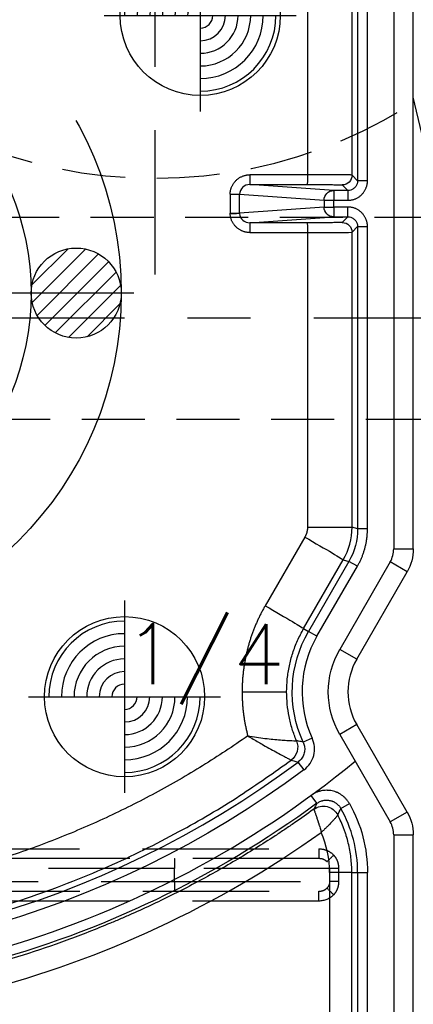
# Model space of a CAD drawing. Extents: x 2651 to 11825, y -3833 to 1075.
# Tile 401 of 656: x 4243 to 4258, y 691 to 730. Entities that reach past the tile are written whole.
import ezdxf

# ---------------------------------------------------------------- set-up
doc = ezdxf.new("R2010")
doc.units = 0
doc.header["$LTSCALE"] = 10
for name, pattern in [('CENTER', [2, 1.25, -0.25, 0.25, -0.25]), ('CNSCEN', [17, 15, -1, 0, -1]), ('CNSHID', [4, 3, -1]), ('DASHED', [0.75, 0.5, -0.25]), ('HIDDEN', [0.375, 0.25, -0.125])]:
    doc.linetypes.add(name, pattern=pattern)
doc.layers.get('0').update_dxf_attribs({"linetype": 'CONTINUOUS'})
doc.layers.get('Defpoints').update_dxf_attribs({"linetype": 'CONTINUOUS'})
for name, color, linetype in [('1', 7, 'CONTINUOUS'), ('9', 3, 'CONTINUOUS'), ('CEN', 1, 'CENTER'), ('COOL', 150, 'HIDDEN'), ('DIM', 3, 'CONTINUOUS'), ('HIDDEN', 6, 'HIDDEN'), ('PART', 7, 'CONTINUOUS'), ('PIN', 3, 'CONTINUOUS'), ('WL1-HL', 4, 'CNSHID'), ('WOR1-CL', 1, 'CNSCEN'), ('WOR1-DL', 7, 'CONTINUOUS')]:
    doc.layers.add(name, color=color, linetype=linetype)
doc.styles.add('china', font='txt')
doc.styles.get("Standard").update_dxf_attribs({"font": 'romans.shx'})
doc.dimstyles.new('MM& INCH5', dxfattribs={"dimtxt": 5, "dimasz": 2.5, "dimexe": 1, "dimexo": 0.5, "dimtad": 0, "dimrnd": 1.38778e-17, "dimzin": 9, "dimdsep": 46, "dimtxsty": 'Standard', "dimblk": 'CLOSED', "dimcen": 0, "dimclrd": 3, "dimclre": 3, "dimclrt": 3, "dimazin": 2, "dimtfac": 0.75, "dimtofl": 0, "dimtmove": 0, "dimatfit": 3, "dimfxl": 0, "dimtolj": 1, "dimarcsym": 0})

# ---------------------------------------------------------------- blocks, each defined once
blk = doc.blocks.new('DSD')
at = {"layer": '1', "color": 7, "linetype": 'Continuous'}
for p, q in [((459.179, 529.519), (459.179, 508.469)), ((459.422, 507.562), (461.422, 504.097)), ((461.422, 501.506), (459.422, 498.041)), ((459.421, 498.041), (459.422, 498.041)), ((459.179, 497.134), (459.179, 470.416)), ((461.608, 496.275), (461.608, 484.586)), ((456.588, 490.224), (459.179, 479.237))]:
    blk.add_line(p, q, dxfattribs=at)
at = {"layer": '1', "color": 110, "linetype": 'Continuous'}
for p, q in [((459.956, 508.469), (459.956, 529.519)), ((462.095, 504.485), (460.095, 507.951)), ((460.095, 497.652), (462.095, 501.117)), ((459.956, 470.416), (459.956, 497.134))]:
    blk.add_line(p, q, dxfattribs=at)
at = {"layer": '1', "color": 252, "linetype": 'Continuous'}
for p, q in [((459.956, 508.469), (459.956, 529.519)), ((460.995, 528.026), (460.995, 509.961)), ((461.384, 509.961), (461.384, 528.026)), ((461.615, 528.026), (461.615, 509.961)), ((462.498, 509.961), (462.498, 528.026)), ((461.384, 509.961), (460.995, 509.961)), ((461.615, 509.961), (461.384, 509.961)), ((461.615, 509.961), (462.498, 509.961)), ((459.956, 508.469), (459.179, 508.469)), ((459.422, 507.562), (460.095, 507.951)), ((462.095, 504.485), (460.095, 507.951)), ((462.05, 507.421), (461.711, 507.23)), ((462.997, 507.216), (463.226, 506.903)), ((463.511, 505.892), (463.744, 505.581)), ((463.188, 504.631), (463.542, 504.793)), ((461.422, 504.097), (462.095, 504.485)), ((465.965, 502.801), (464.199, 502.801)), ((461.422, 501.506), (462.095, 501.117)), ((460.095, 497.652), (462.095, 501.117)), ((462.996, 500.598), (461.395, 497.824)), ((461.731, 497.63), (463.332, 500.403)), ((463.526, 500.291), (461.955, 497.57)), ((462.996, 500.598), (463.332, 500.403)), ((463.526, 500.291), (463.332, 500.403)), ((463.478, 496.663), (465.049, 499.385)), ((459.422, 498.041), (460.095, 497.652)), ((461.395, 497.824), (461.731, 497.63)), ((461.955, 497.57), (461.731, 497.63)), ((459.956, 497.134), (459.179, 497.134)), ((459.956, 470.416), (459.956, 497.134)), ((460.995, 496.335), (460.995, 484.362)), ((460.995, 496.335), (461.384, 496.335)), ((461.384, 484.362), (461.384, 496.335)), ((461.384, 496.335), (461.608, 496.275)), ((463.374, 496.275), (461.608, 496.275)), ((463.374, 484.598), (463.374, 496.275)), ((461.384, 484.362), (460.995, 484.362)), ((461.608, 484.586), (461.384, 484.362)), ((465.652, 484.599), (463.374, 484.598)), ((461.773, 483.974), (461.996, 484.197)), ((462.332, 483.974), (461.773, 483.974)), ((461.773, 483.974), (461.773, 483.585)), ((465.662, 484.21), (462.332, 483.974)), ((462.332, 483.585), (462.332, 483.974)), ((463.384, 484.21), (465.662, 484.21)), ((461.773, 483.585), (462.332, 483.585)), ((462.332, 483.585), (462.332, 483.319)), ((462.718, 483.585), (462.332, 483.585)), ((462.718, 483.585), (466.061, 483.822)), ((462.718, 483.319), (462.718, 483.585)), ((466.061, 483.822), (466.061, 483.082)), ((466.437, 483.822), (466.061, 483.822)), ((466.437, 483.082), (466.437, 483.822)), ((462.332, 483.319), (461.773, 483.319)), ((461.773, 482.931), (461.773, 483.319)), ((462.332, 482.931), (462.332, 483.319)), ((462.718, 483.319), (462.332, 483.319)), ((466.061, 483.082), (462.718, 483.319)), ((461.773, 482.931), (462.332, 482.931)), ((461.996, 482.707), (461.773, 482.931)), ((462.332, 482.931), (465.662, 482.694)), ((466.437, 483.082), (466.061, 483.082)), ((460.995, 482.542), (460.995, 470.416)), ((460.995, 482.542), (461.384, 482.542)), ((461.384, 470.416), (461.384, 482.542)), ((461.384, 482.542), (461.608, 482.319)), ((465.662, 482.694), (463.384, 482.695)), ((461.608, 482.319), (461.608, 470.416)), ((463.374, 470.416), (463.374, 482.306)), ((463.374, 482.306), (465.652, 482.306))]:
    blk.add_line(p, q, dxfattribs=at)
at = {"layer": '1', "color": 6, "linetype": 'DASHED'}
for p, q in [((499.898, 510.703), (462.919, 510.703)), ((462.138, 509.797), (462.138, 510.315)), ((462.138, 510.315), (462.482, 510.315)), ((462.482, 510.315), (462.482, 509.797)), ((468.644, 510.315), (462.482, 510.315)), ((501.545, 510.315), (468.644, 510.315)), ((468.644, 510.315), (468.644, 509.797)), ((462.138, 509.797), (462.482, 509.797)), ((462.482, 509.797), (468.644, 509.797)), ((468.644, 509.797), (501.545, 509.797)), ((462.919, 509.408), (499.898, 509.408))]:
    blk.add_line(p, q, dxfattribs=at)
at = {"layer": '1', "color": 252, "linetype": 'Continuous', "extrusion": (0, 0, -1)}
for centre, radius, start, end in [((-486.693, 474.837), 40.124, 53.8028, 96.2068), ((-486.693, 474.837), 38.753, 53.2604, 96.1879), ((-466.562, 509.961), 5.567, 330.6203, 0), ((-459.179, 502.801), 4.796, 155.4684, 210), ((-459.179, 502.801), 3.368, 150, 210)]:
    blk.add_arc(centre, radius, start, end, dxfattribs=at)
at = {"layer": '1', "color": 110, "linetype": 'Continuous'}
for centre, radius, start, end in [((486.693, 474.837), 39.735, 83.7932, 129.3821), ((460.992, 508.469), 1.036, 180, 210), ((460.992, 497.134), 1.036, 150, 180)]:
    blk.add_arc(centre, radius, start, end, dxfattribs=at)
at = {"layer": '1', "color": 252, "linetype": 'Continuous'}
for centre, radius, start, end in [((486.693, 474.837), 38.365, 83.8121, 126.7396), ((466.562, 509.961), 5.178, 180, 209.3797), ((460.992, 508.469), 1.036, 180, 210), ((459.179, 502.801), 4.408, 330, 24.5316), ((460.992, 497.134), 1.036, 150, 180)]:
    blk.add_arc(centre, radius, start, end, dxfattribs=at)
at = {"layer": '1', "color": 7, "linetype": 'Continuous', "extrusion": (0, 0, -1)}
for centre, start, end in [((-460.992, 508.469), 330, 0), ((-460.992, 497.134), 0, 30)]:
    blk.add_arc(centre, 1.814, start, end, dxfattribs=at)
at = {"layer": '1', "color": 110, "linetype": 'Continuous', "extrusion": (0, 0, -1)}
blk.add_arc((-459.179, 502.801), 3.368, 150, 210, dxfattribs=at)
at = {"layer": '1', "color": 7, "linetype": 'Continuous'}
blk.add_arc((459.179, 502.801), 2.591, 330, 30, dxfattribs=at)
at = {"layer": '1', "color": 252, "linetype": 'Continuous'}
blk.add_ellipse((486.674, 474.837), major_axis=(-41.149, 0), ratio=1, start_param=4.604494, end_param=5.330589, dxfattribs=at)
at = {"layer": '1', "color": 6, "linetype": 'DASHED', "extrusion": (0, 0, -1)}
for centre, major_axis, ratio, start_param, end_param in [((462.322, 510.843), (-0.28, 0.27), 0.01818, 1.589635, 2.951754), ((468.651, 510.315), (0, 0.389), 0.017452, 4.712389, 6.283185), ((468.651, 509.797), (0, -0.389), 0.017452, 0, 1.570796), ((462.322, 509.269), (-0.28, -0.27), 0.01818, 3.331431, 4.69355)]:
    blk.add_ellipse(centre, major_axis=major_axis, ratio=ratio, start_param=start_param, end_param=end_param, dxfattribs=at)
at = {"layer": '1', "color": 7, "linetype": 'Continuous'}
blk.add_ellipse((466.538, 509.961), major_axis=(-4.039, 0), ratio=1, start_param=0, end_param=0.405008, dxfattribs=at)
at = {"layer": '1', "color": 7, "linetype": 'Continuous', "extrusion": (0, 0, -1)}
for centre, start_param, end_param in [((460.992, 508.469), 2.618029, 3.141593), ((460.992, 497.134), 3.141593, 3.665156)]:
    blk.add_ellipse(centre, major_axis=(1.814, 0), ratio=0.999975, start_param=start_param, end_param=end_param, dxfattribs=at)
at = {"layer": '1', "color": 252, "linetype": 'Continuous', "extrusion": (0, 0, -1)}
for centre, major_axis, ratio, start_param, end_param in [((462.748, 507.979), (0.564, -0.318), 0.999946, 0.432022, 2.14907), ((462.747, 507.979), (0.618, 0.194), 0.998759, 1.249807, 2.965464), ((464.408, 504.988), (-0.172, -0.624), 0.999938, 0.905626, 2.235967), ((464.408, 504.988), (0.401, 0.509), 0.999839, 3.649152, 4.979249), ((465.097, 499.385), (-1.57, 0.907), 0.013094, 4.735059, 6.274458), ((463.525, 496.663), (-1.57, 0.907), 0.013094, 4.735059, 6.274458), ((461.996, 484.586), (-0.275, 0.275), 0.999924, 3.927029, 5.497749), ((463.384, 484.598), (0, 0.389), 0.026177, 3.150322, 4.712395), ((465.662, 484.599), (0, -0.389), 0.026177, 0.00873, 1.570802), ((462.332, 483.585), (0.028, -0.388), 0.992489, 3.212987, 4.782718), ((466.446, 483.867), (-0.388, -0.023), 0.00153, 0.122632, 1.544661), ((462.332, 483.319), (-0.028, -0.388), 0.992489, 4.64206, 6.211791), ((461.996, 482.319), (0.275, 0.275), 0.999924, 3.927029, 5.497749), ((463.384, 482.306), (0, 0.389), 0.026177, 4.712383, 6.274456), ((465.662, 482.306), (0, 0.389), 0.026177, 4.712383, 6.274456)]:
    blk.add_ellipse(centre, major_axis=major_axis, ratio=ratio, start_param=start_param, end_param=end_param, dxfattribs=at)
at = {"layer": '1', "color": 7, "linetype": 'Continuous'}
for points, knots in [([(463.127, 507.454), (463.378, 507.635), (463.757, 507.902), (464.204, 508.206), (464.397, 508.335), (464.526, 508.42), (464.591, 508.463), (465.173, 508.844), (466.221, 509.496), (467.834, 510.4), (468.936, 510.952), (469.772, 511.348), (470.193, 511.541), (470.688, 511.758), (470.901, 511.849), (471.044, 511.909), (471.115, 511.939), (471.757, 512.208), (472.904, 512.656), (474.644, 513.246), (476.404, 513.754), (478.183, 514.182), (479.981, 514.528), (481.797, 514.793), (483.021, 514.915), (483.791, 514.974), (483.945, 514.985), (484.176, 515), (484.253, 515.005), (484.408, 515.014), (484.793, 515.035), (485.179, 515.051), (486.104, 515.079), (487.337, 515.088), (489.185, 515.016), (490.416, 514.911), (491.031, 514.845)], [0, 0, 0, 0, 0.03125, 0.046875, 0.054688, 0.054688, 0.0625, 0.0625, 0.125, 0.1875, 0.25, 0.25, 0.28125, 0.296875, 0.304688, 0.304688, 0.3125, 0.3125, 0.375, 0.4375, 0.5, 0.5625, 0.625, 0.6875, 0.75, 0.75, 0.765625, 0.765625, 0.773438, 0.773438, 0.78125, 0.8125, 0.8125, 0.875, 0.9375, 1, 1, 1, 1]), ([(461.615, 509.961), (461.615, 509.862), (461.621, 509.664), (461.648, 509.37), (461.692, 509.079), (461.753, 508.791), (461.805, 508.601), (461.849, 508.459), (461.864, 508.412), (461.888, 508.341), (461.896, 508.318), (461.913, 508.271), (461.956, 508.154), (462.041, 507.947), (462.127, 507.768), (462.173, 507.68)], [0, 0, 0, 0, 0.125, 0.25, 0.375, 0.5, 0.625, 0.625, 0.6875, 0.6875, 0.71875, 0.71875, 0.75, 0.875, 1, 1, 1, 1]), ([(462.173, 507.68), (462.181, 507.693), (462.187, 507.701), (462.19, 507.705), (462.192, 507.709), (462.195, 507.712), (462.198, 507.716), (462.205, 507.724), (462.214, 507.735), (462.226, 507.75), (462.23, 507.755), (462.239, 507.766), (462.244, 507.771), (462.259, 507.789), (462.281, 507.814), (462.319, 507.857), (462.347, 507.888), (462.369, 507.913), (462.377, 507.921), (462.393, 507.938), (462.417, 507.964), (462.459, 508.009), (462.495, 508.047), (462.523, 508.075), (462.537, 508.09), (462.552, 508.105), (462.561, 508.115), (462.566, 508.12), (462.581, 508.135), (462.591, 508.145), (462.611, 508.165), (462.621, 508.175), (462.652, 508.205), (462.673, 508.226), (462.705, 508.257), (462.716, 508.267), (462.737, 508.288), (462.759, 508.308), (462.786, 508.334), (462.806, 508.352), (462.814, 508.36), (462.818, 508.363), (462.825, 508.37)], [0, 0, 0, 0, 0.125, 0.15625, 0.15625, 0.171875, 0.171875, 0.1875, 0.25, 0.25, 0.28125, 0.28125, 0.3125, 0.3125, 0.375, 0.4375, 0.5, 0.5, 0.53125, 0.53125, 0.5625, 0.625, 0.6875, 0.6875, 0.71875, 0.734375, 0.734375, 0.75, 0.75, 0.78125, 0.78125, 0.8125, 0.8125, 0.875, 0.875, 0.90625, 0.90625, 0.9375, 0.96875, 0.984375, 0.992188, 1, 1, 1, 1]), ([(463.127, 507.453), (463.124, 507.457), (463.121, 507.461), (463.117, 507.471), (463.112, 507.481), (463.111, 507.485), (463.109, 507.49), (463.107, 507.494), (463.105, 507.499), (463.101, 507.509), (463.095, 507.523), (463.089, 507.541), (463.086, 507.548), (463.081, 507.562), (463.079, 507.569), (463.07, 507.591), (463.059, 507.623), (463.04, 507.678), (463.026, 507.719), (463.015, 507.751), (463.012, 507.762), (463.004, 507.784), (462.993, 507.818), (462.974, 507.877), (462.958, 507.927), (462.946, 507.966), (462.94, 507.986), (462.934, 508.005), (462.929, 508.019), (462.927, 508.026), (462.921, 508.046), (462.917, 508.059), (462.911, 508.08), (462.908, 508.087), (462.904, 508.101), (462.894, 508.135), (462.875, 508.198), (462.858, 508.255), (462.846, 508.298), (462.84, 508.319), (462.832, 508.345), (462.829, 508.355), (462.828, 508.361), (462.825, 508.37)], [0, 0, 0, 0, 0.0625, 0.125, 0.125, 0.15625, 0.15625, 0.171875, 0.171875, 0.1875, 0.25, 0.25, 0.28125, 0.28125, 0.3125, 0.3125, 0.375, 0.4375, 0.5, 0.5, 0.53125, 0.53125, 0.5625, 0.625, 0.6875, 0.6875, 0.71875, 0.734375, 0.734375, 0.75, 0.75, 0.78125, 0.78125, 0.796875, 0.796875, 0.8125, 0.875, 0.9375, 0.9375, 0.96875, 0.984375, 0.992188, 1, 1, 1, 1]), ([(462.997, 507.216), (462.978, 507.203), (462.94, 507.178), (462.88, 507.147), (462.837, 507.13), (462.81, 507.121), (462.804, 507.12), (462.793, 507.116), (462.777, 507.112), (462.738, 507.102), (462.682, 507.093), (462.636, 507.091), (462.608, 507.091), (462.602, 507.091), (462.591, 507.092), (462.585, 507.092), (462.568, 507.093), (462.534, 507.096), (462.478, 507.105), (462.434, 507.116), (462.401, 507.127), (462.39, 507.131), (462.374, 507.137), (462.369, 507.139), (462.358, 507.144), (462.332, 507.155), (462.287, 507.179), (462.249, 507.204), (462.221, 507.224), (462.212, 507.231), (462.195, 507.246), (462.186, 507.253), (462.161, 507.276), (462.129, 507.309), (462.1, 507.344), (462.08, 507.372), (462.074, 507.382), (462.062, 507.401), (462.056, 507.411), (462.05, 507.421)], [0, 0, 0, 0, 0.0625, 0.125, 0.1875, 0.1875, 0.203125, 0.203125, 0.21875, 0.25, 0.3125, 0.375, 0.375, 0.390625, 0.390625, 0.40625, 0.40625, 0.4375, 0.5, 0.5625, 0.5625, 0.59375, 0.59375, 0.609375, 0.609375, 0.625, 0.6875, 0.75, 0.75, 0.78125, 0.78125, 0.8125, 0.8125, 0.875, 0.9375, 0.9375, 0.96875, 0.96875, 1, 1, 1, 1]), ([(465.739, 504.545), (465.666, 504.587), (465.455, 504.711), (465.043, 504.952), (464.63, 505.178), (464.333, 505.339), (464.163, 505.429), (464.051, 505.494), (464.032, 505.504), (464.023, 505.509)], [0, 0, 0, 0, 0.086176, 0.250115, 0.499543, 0.631031, 0.749946, 0.871073, 1, 1, 1, 1])]:
    blk.add_open_spline(points, degree=3, knots=knots, dxfattribs=at)
at = {"layer": '1', "color": 252, "linetype": 'Continuous'}
for points, knots in [([(490.803, 512.75), (490.348, 512.794), (489.437, 512.884), (488.065, 512.955), (485.663, 513), (482.338, 512.805), (478.26, 512.101), (474.598, 511.067), (471.361, 509.812), (468.547, 508.425), (466.128, 507.004), (464.694, 505.986), (464.023, 505.509)], [0, 0, 0, 0, 0.048366, 0.096732, 0.145099, 0.302324, 0.447855, 0.58169, 0.703824, 0.814256, 0.912982, 1, 1, 1, 1]), ([(461.711, 507.23), (461.73, 507.198), (461.769, 507.137), (461.836, 507.051), (461.888, 506.999), (461.921, 506.968), (461.928, 506.962), (461.942, 506.95), (461.963, 506.932), (462.014, 506.893), (462.09, 506.843), (462.154, 506.81), (462.196, 506.791), (462.204, 506.787), (462.221, 506.78), (462.247, 506.77), (462.273, 506.76), (462.325, 506.743), (462.395, 506.724), (462.467, 506.712), (462.521, 506.707), (462.539, 506.705), (462.567, 506.704), (462.576, 506.703), (462.594, 506.703), (462.64, 506.702), (462.722, 506.706), (462.794, 506.718), (462.847, 506.729), (462.874, 506.735), (462.9, 506.743), (462.918, 506.748), (462.927, 506.751), (462.971, 506.765), (463.039, 506.791), (463.136, 506.841), (463.197, 506.881), (463.226, 506.903)], [0, 0, 0, 0, 0.0625, 0.125, 0.1875, 0.1875, 0.203125, 0.203125, 0.21875, 0.25, 0.3125, 0.375, 0.375, 0.390625, 0.390625, 0.40625, 0.4375, 0.4375, 0.5, 0.5625, 0.5625, 0.59375, 0.59375, 0.609375, 0.609375, 0.625, 0.6875, 0.75, 0.75, 0.78125, 0.796875, 0.796875, 0.8125, 0.8125, 0.875, 0.9375, 1, 1, 1, 1]), ([(463.511, 505.892), (463.322, 505.751), (463.186, 505.548), (463.069, 505.09), (463.09, 504.847), (463.188, 504.631)], [0, 0, 0, 0, 0.5, 0.5, 1, 1, 1, 1]), ([(463.542, 504.793), (463.522, 504.846), (463.482, 504.955), (463.48, 505.135), (463.524, 505.311), (463.613, 505.467), (463.701, 505.544), (463.744, 505.581)], [0, 0, 0, 0, 0.192517, 0.396171, 0.603826, 0.807481, 1, 1, 1, 1]), ([(464.023, 505.509), (463.988, 505.518), (463.953, 505.527), (463.861, 505.552), (463.802, 505.566), (463.744, 505.581)], [0, 0, 0, 0, 0.374907, 0.374907, 1, 1, 1, 1]), ([(463.542, 504.793), (463.574, 504.787), (463.606, 504.78), (463.695, 504.763), (463.753, 504.751), (463.81, 504.738)], [0, 0, 0, 0, 0.355366, 0.355366, 1, 1, 1, 1]), ([(465.739, 504.545), (465.505, 504.583), (465.278, 504.616), (464.839, 504.669), (464.633, 504.689), (464.357, 504.711), (464.272, 504.717), (464.119, 504.726), (464.05, 504.729), (463.936, 504.734), (463.891, 504.736), (463.828, 504.738), (463.813, 504.738), (463.809, 504.738)], [0, 0, 0, 0, 0.25, 0.25, 0.5, 0.5, 0.625, 0.625, 0.75, 0.75, 0.875, 0.875, 1, 1, 1, 1]), ([(463.81, 504.738), (463.87, 504.582), (463.99, 504.271), (464.109, 503.785), (464.185, 503.295), (464.194, 502.966), (464.199, 502.801)], [0, 0, 0, 0, 0.252384, 0.503178, 0.752382, 1, 1, 1, 1]), ([(464.199, 502.801), (464.194, 502.629), (464.184, 502.284), (464.1, 501.768), (463.966, 501.26), (463.779, 500.762), (463.611, 500.449), (463.526, 500.291)], [0, 0, 0, 0, 0.196363, 0.394544, 0.594542, 0.79636, 1, 1, 1, 1]), ([(461.773, 483.974), (461.732, 483.977), (461.651, 483.985), (461.54, 484.043), (461.454, 484.13), (461.395, 484.24), (461.388, 484.322), (461.384, 484.362)], [0, 0, 0, 0, 0.200009, 0.400004, 0.599996, 0.799991, 1, 1, 1, 1]), ([(463.374, 484.598), (462.91, 484.596), (462.453, 484.594), (461.802, 484.59), (461.612, 484.588), (461.608, 484.586)], [0, 0, 0, 0, 0.5, 0.5, 1, 1, 1, 1]), ([(466.061, 483.845), (466.055, 483.943), (466.01, 484.038), (465.863, 484.172), (465.763, 484.21), (465.662, 484.21)], [0, 0, 0, 0, 0.5, 0.5, 1, 1, 1, 1]), ([(461.384, 482.542), (461.388, 482.583), (461.395, 482.664), (461.454, 482.774), (461.54, 482.861), (461.651, 482.92), (461.732, 482.927), (461.773, 482.931)], [0, 0, 0, 0, 0.200014, 0.400012, 0.600003, 0.799997, 1, 1, 1, 1]), ([(465.662, 482.694), (465.767, 482.694), (465.871, 482.736), (466.019, 482.879), (466.062, 482.98), (466.061, 483.082)], [0, 0, 0, 0, 0.5, 0.5, 1, 1, 1, 1]), ([(461.608, 482.319), (461.614, 482.318), (461.626, 482.316), (461.708, 482.315), (461.828, 482.313), (461.982, 482.311), (462.16, 482.31), (462.356, 482.309), (462.561, 482.308), (462.769, 482.307), (462.976, 482.307), (463.178, 482.306), (463.31, 482.306), (463.374, 482.306)], [0, 0, 0, 0, 0.112754, 0.221143, 0.325164, 0.424818, 0.520102, 0.611016, 0.697559, 0.77973, 0.857527, 0.930951, 1, 1, 1, 1])]:
    blk.add_open_spline(points, degree=3, knots=knots, dxfattribs=at)
at = {"layer": '1', "color": 6, "linetype": 'DASHED'}
for points, knots in [([(462.138, 510.315), (462.14, 510.347), (462.143, 510.442), (462.178, 510.583), (462.244, 510.729), (462.303, 510.805), (462.332, 510.843)], [0, 0, 0, 0, 0.166765, 0.499709, 0.74986, 1, 1, 1, 1]), ([(462.929, 511.092), (462.929, 510.99), (462.928, 510.889), (462.924, 510.745), (462.923, 510.702), (462.918, 510.703)], [0, 0, 0, 0, 0.5, 0.5, 1, 1, 1, 1]), ([(462.598, 510.579), (462.572, 510.549), (462.527, 510.498), (462.489, 510.405), (462.484, 510.346), (462.482, 510.315)], [0, 0, 0, 0, 0.399676, 0.688693, 1, 1, 1, 1]), ([(462.919, 510.703), (462.855, 510.697), (462.737, 510.686), (462.642, 510.613), (462.598, 510.579)], [0, 0, 0, 0, 0.537431, 1, 1, 1, 1]), ([(462.332, 509.269), (462.303, 509.308), (462.245, 509.384), (462.184, 509.515), (462.146, 509.653), (462.141, 509.749), (462.138, 509.797)], [0, 0, 0, 0, 0.257807, 0.499585, 0.749789, 1, 1, 1, 1]), ([(462.929, 509.019), (462.817, 509.019), (462.707, 509.041), (462.503, 509.126), (462.409, 509.189), (462.332, 509.269)], [0, 0, 0, 0, 0.5, 0.5, 1, 1, 1, 1]), ([(462.598, 509.533), (462.625, 509.51), (462.684, 509.462), (462.795, 509.417), (462.876, 509.411), (462.919, 509.408)], [0, 0, 0, 0, 0.302174, 0.635337, 1, 1, 1, 1]), ([(462.929, 509.019), (462.929, 509.111), (462.928, 509.218), (462.924, 509.37), (462.923, 509.409), (462.918, 509.408)], [0, 0, 0, 0, 0.5, 0.5, 1, 1, 1, 1])]:
    blk.add_open_spline(points, degree=3, knots=knots, dxfattribs=at)
for points, degree in [([(462.332, 510.843), (462.486, 511.002), (462.706, 511.092), (462.929, 511.092)], 3), ([(462.929, 511.092), (484.594, 511.092)], 1), ([(499.908, 509.019), (462.929, 509.019)], 1)]:
    blk.add_open_spline(points, degree=degree, dxfattribs=at)
at = {"layer": '1', "color": 252, "linetype": 'Continuous'}
for points, weights in [([(465.739, 504.545), (473.041, 509.681), (481.685, 511.911), (490.56, 510.947)], [1, 0.957116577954, 0.957116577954, 1]), ([(465.965, 502.801), (465.965, 503.391), (465.889, 503.975), (465.739, 504.545)], [1, 0.994458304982, 0.994458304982, 1]), ([(465.049, 499.385), (465.653, 500.429), (465.965, 501.595), (465.965, 502.801)], [1, 0.977274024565, 0.977274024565, 1]), ([(461.395, 497.824), (461.132, 497.369), (460.995, 496.861), (460.995, 496.335)], [1, 0.977285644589, 0.977285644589, 1]), ([(460.995, 484.362), (460.995, 483.907), (461.317, 483.585), (461.773, 483.585)], [1, 0.804755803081, 0.804755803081, 1]), ([(465.652, 484.599), (466.091, 484.599), (466.41, 484.301), (466.436, 483.867)], [1, 0.81841195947, 0.81841195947, 1]), ([(461.996, 484.197), (462.003, 484.204), (462.572, 484.209), (463.384, 484.21)], [1, 0.812893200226, 0.812893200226, 1]), ([(466.436, 483.867), (466.437, 483.852), (466.437, 483.837), (466.437, 483.822)], [1, 0.999721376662, 0.999721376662, 1]), ([(461.773, 483.319), (461.317, 483.319), (460.995, 482.997), (460.995, 482.542)], [1, 0.804755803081, 0.804755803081, 1]), ([(466.437, 483.082), (466.437, 482.627), (466.112, 482.306), (465.652, 482.306)], [1, 0.80498879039, 0.80498879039, 1]), ([(463.384, 482.695), (462.572, 482.695), (462.003, 482.7), (461.996, 482.707)], [1, 0.812893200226, 0.812893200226, 1])]:
    blk.add_rational_spline(points, weights, degree=3, dxfattribs=at)
for points in [[(462.173, 507.68), (462.131, 507.593), (462.09, 507.507), (462.05, 507.421)], [(462.997, 507.216), (463.04, 507.295), (463.083, 507.374), (463.127, 507.454)], [(461.384, 496.335), (461.384, 496.787), (461.505, 497.238), (461.731, 497.63)], [(461.955, 497.57), (461.729, 497.179), (461.608, 496.727), (461.608, 496.275)]]:
    blk.add_open_spline(points, degree=3, dxfattribs=at)
at = {"layer": '1', "color": 7, "linetype": 'Continuous'}
for points in [[(462.173, 507.68), (462.173, 507.68), (462.173, 507.68), (462.173, 507.68)], [(463.127, 507.454), (463.127, 507.453), (463.126, 507.454), (463.126, 507.454)], [(464.023, 505.509), (464.023, 505.509), (464.023, 505.509), (464.023, 505.509)], [(463.81, 504.738), (463.81, 504.738), (463.81, 504.738), (463.81, 504.738)]]:
    blk.add_open_spline(points, degree=3, dxfattribs=at)
for points, weights in [([(463.374, 496.275), (463.374, 496.412), (463.409, 496.545), (463.478, 496.663)], [1, 0.977285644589, 0.977285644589, 1]), ([(466.061, 483.822), (466.061, 483.83), (466.061, 483.837), (466.061, 483.845)], [1, 0.999721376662, 0.999721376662, 1])]:
    blk.add_rational_spline(points, weights, degree=3, dxfattribs=at)
blk = doc.blocks.new('*U23', base_point=(2059.08, 1167.823))
at = {"layer": 'CEN'}
blk.add_line((2059.08, 1190.683), (2059.08, 1144.963), dxfattribs=at)
at = {"layer": 'HIDDEN'}
blk.add_circle((2059.08, 1167.823), 19.05, dxfattribs=at)
blk = doc.blocks.new('*D116')
at = {"layer": 'Defpoints', "color": 0}
for p in [(4278.684, 927.642), (4278.684, 906.842), (4171.684, 387.642)]:
    blk.add_point(p, dxfattribs=at)
at = {"layer": 'DIM', "color": 3, "lineweight": -2}
blk.add_line((4278.684, 907.342), (4278.684, 927.642), dxfattribs=at)
at = {"layer": 'DIM', "color": 3, "insert": (4278.684, 950.648), "char_height": 5, "attachment_point": 5, "rotation": 90}
blk.add_mtext('\\A1;107 [4.213]', dxfattribs=at)
blk = doc.blocks.new('_Closed')
at = {"color": 0, "linetype": 'ByBlock', "lineweight": -2}
for p, q in [((-1, 0.167), (0, 0)), ((-1, 0.167), (-1, -0.167)), ((0, 0), (-1, -0.167)), ((0, 0), (-1, 0))]:
    blk.add_line(p, q, dxfattribs=at)
blk = doc.blocks.new('*D117')
at = {"layer": 'Defpoints', "color": 0}
for p in [(4291.684, 927.642), (4291.684, 912.642), (4171.684, 387.642)]:
    blk.add_point(p, dxfattribs=at)
at = {"layer": 'DIM', "color": 3, "lineweight": -2}
blk.add_line((4291.684, 913.142), (4291.684, 927.642), dxfattribs=at)
at = {"layer": 'DIM', "color": 3, "insert": (4291.684, 950.648), "char_height": 5, "attachment_point": 5, "rotation": 90}
blk.add_mtext('\\A1;120 [4.724]', dxfattribs=at)
blk = doc.blocks.new('*D118')
at = {"layer": 'Defpoints', "color": 0}
for p in [(4368.684, 927.642), (4368.684, 892.822), (4171.684, 387.642)]:
    blk.add_point(p, dxfattribs=at)
at = {"layer": 'DIM', "color": 3, "lineweight": -2}
blk.add_line((4368.684, 893.322), (4368.684, 927.642), dxfattribs=at)
at = {"layer": 'DIM', "color": 3, "insert": (4368.684, 950.648), "char_height": 5, "attachment_point": 5, "rotation": 90}
blk.add_mtext('\\A1;197 [7.756]', dxfattribs=at)
blk = doc.blocks.new('*D119')
at = {"layer": 'Defpoints', "color": 0}
for p in [(4376.684, 927.642), (4371.684, 807.17), (4171.684, 387.642)]:
    blk.add_point(p, dxfattribs=at)
at = {"layer": 'DIM', "color": 3, "lineweight": -2}
for p, q in [((4376.684, 922.642), (4376.684, 927.642)), ((4371.684, 917.642), (4376.684, 922.642)), ((4371.684, 807.67), (4371.684, 917.642))]:
    blk.add_line(p, q, dxfattribs=at)
at = {"layer": 'DIM', "color": 3, "insert": (4376.684, 951.005), "char_height": 5, "attachment_point": 5, "rotation": 90}
blk.add_mtext('\\A1;200 [7.874]', dxfattribs=at)
blk = doc.blocks.new('*D120')
at = {"layer": 'Defpoints', "color": 0}
for p in [(4411.684, 927.642), (4411.684, 912.642), (4171.684, 387.642)]:
    blk.add_point(p, dxfattribs=at)
at = {"layer": 'DIM', "color": 3, "lineweight": -2}
blk.add_line((4411.684, 913.142), (4411.684, 927.642), dxfattribs=at)
at = {"layer": 'DIM', "color": 3, "insert": (4411.684, 951.005), "char_height": 5, "attachment_point": 5, "rotation": 90}
blk.add_mtext('\\A1;240 [9.449]', dxfattribs=at)
blk = doc.blocks.new('*D121')
at = {"layer": 'Defpoints', "color": 0}
for p in [(4446.684, 927.642), (4446.684, 910.642), (4171.684, 387.642)]:
    blk.add_point(p, dxfattribs=at)
at = {"layer": 'DIM', "color": 3, "lineweight": -2}
blk.add_line((4446.684, 911.142), (4446.684, 927.642), dxfattribs=at)
at = {"layer": 'DIM', "color": 3, "insert": (4446.684, 953.386), "char_height": 5, "attachment_point": 5, "rotation": 90}
blk.add_mtext('\\A1;275 [10.827]', dxfattribs=at)
blk = doc.blocks.new('*D158')
at = {"layer": 'Defpoints', "color": 0}
for p in [(4247.884, 927.642), (4247.884, 766.102), (4171.684, 387.642)]:
    blk.add_point(p, dxfattribs=at)
at = {"layer": 'DIM', "color": 3, "lineweight": -2}
blk.add_line((4247.884, 766.602), (4247.884, 927.642), dxfattribs=at)
at = {"layer": 'DIM', "color": 3, "insert": (4247.884, 943.862), "char_height": 5, "attachment_point": 5, "rotation": 90}
blk.add_mtext('\\A1;76.2 [3]', dxfattribs=at)
blk = doc.blocks.new('*D159')
at = {"layer": 'Defpoints', "color": 0}
for p in [(4239.884, 927.642), (4246.684, 860.062), (4171.684, 387.642)]:
    blk.add_point(p, dxfattribs=at)
at = {"layer": 'DIM', "color": 3, "lineweight": -2}
for p, q in [((4239.884, 922.642), (4239.884, 927.642)), ((4246.684, 917.642), (4239.884, 922.642)), ((4246.684, 860.562), (4246.684, 917.642))]:
    blk.add_line(p, q, dxfattribs=at)
at = {"layer": 'DIM', "color": 3, "insert": (4239.884, 948.624), "char_height": 5, "attachment_point": 5, "rotation": 90}
blk.add_mtext('\\A1;75 [2.953]', dxfattribs=at)
blk = doc.blocks.new('*D160')
at = {"layer": 'Defpoints', "color": 0}
for p in [(4381.212, 797.642), (4473.321, 797.642), (4171.684, 387.642)]:
    blk.add_point(p, dxfattribs=at)
at = {"layer": 'DIM', "color": 3, "lineweight": -2}
blk.add_line((4381.712, 797.642), (4473.321, 797.642), dxfattribs=at)
at = {"layer": 'DIM', "color": 3, "insert": (4499.065, 797.642), "char_height": 5, "attachment_point": 5}
blk.add_mtext('\\A1;410 [16.142]', dxfattribs=at)
blk = doc.blocks.new('*D161')
at = {"layer": 'Defpoints', "color": 0}
for p in [(4274.104, 832.642), (4473.321, 832.642), (4171.684, 387.642)]:
    blk.add_point(p, dxfattribs=at)
at = {"layer": 'DIM', "color": 3, "lineweight": -2}
blk.add_line((4274.604, 832.642), (4473.321, 832.642), dxfattribs=at)
at = {"layer": 'DIM', "color": 3, "insert": (4496.684, 832.642), "char_height": 5, "attachment_point": 5}
blk.add_mtext('\\A1;445 [17.52]', dxfattribs=at)
blk = doc.blocks.new('*D162')
at = {"layer": 'Defpoints', "color": 0}
for p in [(4271.924, 879.642), (4485.526, 879.642), (4171.684, 387.642)]:
    blk.add_point(p, dxfattribs=at)
at = {"layer": 'DIM', "color": 3, "lineweight": -2}
blk.add_line((4272.424, 879.642), (4485.526, 879.642), dxfattribs=at)
at = {"layer": 'DIM', "color": 3, "insert": (4508.889, 879.642), "char_height": 5, "attachment_point": 5}
blk.add_mtext('\\A1;492 [19.37]', dxfattribs=at)
blk = doc.blocks.new('*D163')
at = {"layer": 'Defpoints', "color": 0}
for p in [(4285.884, 899.642), (4485.526, 899.642), (4171.684, 387.642)]:
    blk.add_point(p, dxfattribs=at)
at = {"layer": 'DIM', "color": 3, "lineweight": -2}
blk.add_line((4286.384, 899.642), (4485.526, 899.642), dxfattribs=at)
at = {"layer": 'DIM', "color": 3, "insert": (4511.27, 899.642), "char_height": 5, "attachment_point": 5}
blk.add_mtext('\\A1;512 [20.157]', dxfattribs=at)
blk = doc.blocks.new('*D164')
at = {"layer": 'Defpoints', "color": 0}
for p in [(4266.934, 743.242), (4473.321, 743.242), (4171.684, 387.642)]:
    blk.add_point(p, dxfattribs=at)
at = {"layer": 'DIM', "color": 3, "lineweight": -2}
blk.add_line((4267.434, 743.242), (4473.321, 743.242), dxfattribs=at)
at = {"layer": 'DIM', "color": 3, "insert": (4494.303, 743.242), "char_height": 5, "attachment_point": 5}
blk.add_mtext('\\A1;355.6 [14]', dxfattribs=at)
blk = doc.blocks.new('*D165')
at = {"layer": 'Defpoints', "color": 0}
for p in [(4446.684, 762.642), (4473.321, 762.642), (4171.684, 387.642)]:
    blk.add_point(p, dxfattribs=at)
at = {"layer": 'DIM', "color": 3, "lineweight": -2}
blk.add_line((4447.184, 762.642), (4473.321, 762.642), dxfattribs=at)
at = {"layer": 'DIM', "color": 3, "insert": (4499.065, 762.642), "char_height": 5, "attachment_point": 5}
blk.add_mtext('\\A1;375 [14.764]', dxfattribs=at)
blk = doc.blocks.new('*D166')
at = {"layer": 'Defpoints', "color": 0}
for p in [(4446.684, 719.642), (4473.321, 719.642), (4171.684, 387.642)]:
    blk.add_point(p, dxfattribs=at)
at = {"layer": 'DIM', "color": 3, "lineweight": -2}
blk.add_line((4447.184, 719.642), (4473.321, 719.642), dxfattribs=at)
at = {"layer": 'DIM', "color": 3, "insert": (4499.065, 719.642), "char_height": 5, "attachment_point": 5}
blk.add_mtext('\\A1;332 [13.071]', dxfattribs=at)
blk = doc.blocks.new('*D190')
at = {"layer": 'Defpoints', "color": 0}
for p in [(4401.864, 859.642), (4485.526, 859.642), (4171.684, 387.642)]:
    blk.add_point(p, dxfattribs=at)
at = {"layer": 'DIM', "color": 3, "lineweight": -2}
blk.add_line((4402.364, 859.642), (4485.526, 859.642), dxfattribs=at)
at = {"layer": 'DIM', "color": 3, "insert": (4511.27, 859.642), "char_height": 5, "attachment_point": 5}
blk.add_mtext('\\A1;472 [18.583]', dxfattribs=at)
blk = doc.blocks.new('*X8')
at = {"color": 0}
for p, q in [((745.423, 286.51), (747.026, 288.113)), ((745.479, 285.86), (747.676, 288.057)), ((769.614, 286.66), (771.046, 288.092)), ((769.624, 285.963), (771.743, 288.082)), ((745.698, 285.371), (748.165, 287.838)), ((769.819, 285.451), (772.255, 287.887)), ((746.025, 284.992), (748.544, 287.51)), ((770.129, 285.053), (772.653, 287.577)), ((746.455, 284.714), (748.822, 287.081)), ((770.539, 284.757), (772.949, 287.167)), ((747.01, 284.562), (748.974, 286.526)), ((771.067, 284.578), (773.128, 286.639)), ((747.817, 284.662), (748.874, 285.719)), ((771.802, 284.605), (773.101, 285.904))]:
    blk.add_line(p, q, dxfattribs=at)
blk = doc.blocks.new('117')
at = {"layer": 'WL1-HL'}
for centre, radius in [((254.95, 1693.104), 13.87), ((254.95, 1693.104), 10.3), ((242.865, 1693.104), 1.785), ((267.035, 1693.104), 1.785)]:
    blk.add_circle(centre, radius, dxfattribs=at)
at = {"layer": 'WOR1-CL'}
for p, q in [((254.95, 1707.474), (254.95, 1678.734)), ((269.32, 1693.104), (240.58, 1693.104))]:
    blk.add_line(p, q, dxfattribs=at)
at = {"layer": 'WL1-HL'}
blk.add_blockref('*X8', (-504.334, 1406.767), dxfattribs=at)
at = {"layer": '9', "style": 'china'}
blk.add_text('2-117', height=2, dxfattribs=at).set_placement((251.365, 1693.722))
at = {"layer": 'WOR1-DL', "style": 'china', "oblique": 20}
blk.add_text('ARRK', height=0.8, dxfattribs=at).set_placement((256.305, 1696.027))
blk = doc.blocks.new('A$C257357D5')
at = {"layer": 'COOL', "color": 1, "linetype": 'CENTER'}
blk.add_line((275, 31), (58.88, 31), dxfattribs=at)
blk.add_line((275, 31), (58.88, 31), dxfattribs=at)
at = {"layer": 'COOL'}
blk.add_lwpolyline([(237.406, 35), (58.309, 35), (56, 31), (58.309, 27), (237.406, 27)], dxfattribs=at)
blk.add_blockref('117', (-193.95, -1661.104), dxfattribs=at)
blk = doc.blocks.new('*U6', base_point=(965.4695, 1808.9548))
blk.add_circle((965.4695, 1808.9548), 0.5)
for radius, start, end in [(0.4724, 90, 180), (0.3937, 90, 180), (0.315, 90, 180), (0.2362, 90, 180), (0.1575, 90, 180), (0.0787, 90, 180), (0.0787, 270, 0), (0.1575, 270, 0), (0.2362, 270, 0), (0.315, 270, 0), (0.3937, 270, 0), (0.4724, 270, 0)]:
    blk.add_arc((965.4695, 1808.9548), radius, start, end)
at = {"layer": 'PIN'}
for p, q in [((965.4695, 1809.5548), (965.4695, 1808.3548)), ((964.8695, 1808.9548), (966.0695, 1808.9548))]:
    blk.add_line(p, q, dxfattribs=at)

msp = doc.modelspace()

# ---------------------------------------------------------------- block references
at = {"layer": 'DIM', "rotation": 180}
msp.add_blockref('DSD', (4717.309, 1206.636), dxfattribs=at)
at = {"layer": 'DIM'}
msp.add_blockref('A$C257357D5', (4171.684, 687.642), dxfattribs=at)
at = {"layer": 'PART', "xscale": -1}
msp.add_blockref('*U23', (4247.884, 743.242), dxfattribs=at)
at = {"layer": 'PIN', "xscale": 6.35, "yscale": 6.35, "zscale": 6.35}
for p in [(4249.684, 730.642), (4246.684, 703.642)]:
    msp.add_blockref('*U6', p, dxfattribs=at)

# ---------------------------------------------------------------- texts
at = {"layer": 'PIN', "color": 4}
msp.add_text('1/4', height=2.3813, dxfattribs=at).set_placement((4246.684, 704.142))

# ---------------------------------------------------------------- dimensions: what is measured, and where the dimension line sits
at = {"layer": 'DIM'}
for feature_location, offset, dtype, picture, middle in [((4446.684, 910.642), (0, 17), 1, '*D121', (4446.684, 953.386)), ((4371.684, 807.17), (5, 120.472), 1, '*D119', (4376.684, 951.005)), ((4411.684, 912.642), (0, 15), 1, '*D120', (4411.684, 951.005)), ((4278.684, 906.842), (0, 20.8), 1, '*D116', (4278.684, 950.648)), ((4291.684, 912.642), (0, 15), 1, '*D117', (4291.684, 950.648)), ((4368.684, 892.822), (0, 34.82), 1, '*D118', (4368.684, 950.648)), ((4246.684, 860.062), (-6.8, 67.58), 1, '*D159', (4239.884, 948.624)), ((4247.884, 766.102), (0, 161.54), 1, '*D158', (4247.884, 943.862)), ((4285.884, 899.642), (199.642, 0), 0, '*D163', (4511.27, 899.642)), ((4271.924, 879.642), (213.602, 0), 0, '*D162', (4508.889, 879.642)), ((4401.864, 859.642), (83.662, 0), 0, '*D190', (4511.27, 859.642)), ((4274.104, 832.642), (199.217, 0), 0, '*D161', (4496.684, 832.642)), ((4381.212, 797.642), (92.109, 0), 0, '*D160', (4499.065, 797.642)), ((4446.684, 762.642), (26.637, 0), 0, '*D165', (4499.065, 762.642)), ((4266.934, 743.242), (206.387, 0), 0, '*D164', (4494.303, 743.242)), ((4446.684, 719.642), (26.637, 0), 0, '*D166', (4499.065, 719.642))]:
    dim = msp.add_ordinate_dim(feature_location=feature_location, offset=offset, dtype=dtype, origin=(4171.684, 387.642), dimstyle='MM& INCH5', dxfattribs=at)
    dim.commit()
    dim.dimension.update_dxf_attribs({"geometry": picture, "text_midpoint": middle})

doc.saveas('drawing.dxf')
